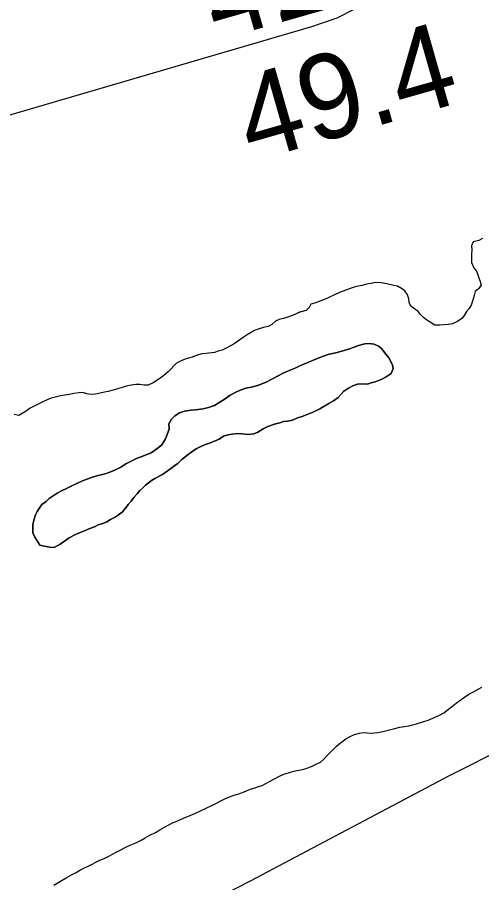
# Model space of a CAD drawing. Extents: x 3187622 to 3225504, y 800805 to 826213.
# Drawn here: x 3217041 to 3217409, y 810083 to 810769 of the extents above; entities that cross this region are included whole.
import ezdxf

# ---------------------------------------------------------------- set-up
doc = ezdxf.new("R2010")
doc.units = 0
for name, color, linetype in [('V-LEVE-TOET', 7, 'Continuous'), ('V-RIVR-RANG', 7, 'Continuous'), ('V-SITE-VEGE', 7, 'Continuous'), ('V-TOPO-MINR', 7, 'Continuous'), ('V-TOPO-SHOR', 7, 'Continuous')]:
    doc.layers.add(name, color=color, linetype=linetype)

msp = doc.modelspace()

# ---------------------------------------------------------------- linework, layer by layer
at = {"layer": 'V-LEVE-TOET'}
msp.add_lwpolyline([(3217063.05, 810001.19), (3217225.58, 810084.65), (3217383.55, 810168.32), (3217522.12, 810238.05), (3217691.8, 810310.47), (3217886.73, 810389.43), (3218073.1, 810462.92), (3218259.14, 810545.89), (3218454.46, 810625.79), (3218640.86, 810706.48), (3218833.72, 810788.48), (3219010.03, 810859.74), (3219231.38, 810949.95), (3219469.44, 811047.29), (3219680.35, 811135.83), (3219912.55, 811237.19), (3220136.97, 811336.48), (3220446.09, 811462.51), (3220570.9, 811508.41), (3220724.16, 811557.02), (3220891.09, 811609.92)], dxfattribs=at)
at = {"layer": 'V-SITE-VEGE'}
for points in [[(3217409.47, 810593.77), (3217406.68, 810592.15), (3217402.1, 810591.03), (3217400.95, 810587.93), (3217401.26, 810584.66), (3217400.92, 810581.4), (3217400.74, 810577.8), (3217400.89, 810574.7), (3217402.66, 810570.44), (3217405.1, 810567.33), (3217406.55, 810563.4), (3217407.68, 810559.8), (3217408.48, 810556.69), (3217406.51, 810553.92), (3217403.72, 810551.81), (3217402.89, 810548.55), (3217402.06, 810544.96), (3217400.73, 810541.04), (3217399.09, 810538.27), (3217396.79, 810535.83), (3217395.14, 810532.9)], [(3217395.14, 810532.9), (3217393.33, 810530.29), (3217389.89, 810528.02), (3217385.8, 810526.24), (3217382.53, 810525.6), (3217378.93, 810525.29), (3217375.66, 810525.15), (3217371.74, 810525.16), (3217368.81, 810526.97), (3217365.55, 810529.11), (3217362.78, 810531.25), (3217360.34, 810533.55), (3217358.56, 810536.01), (3217355.62, 810537.98), (3217353.02, 810539.95), (3217351.56, 810542.9), (3217351.09, 810546.17), (3217349.8, 810549.61), (3217348.01, 810552.23), (3217345.24, 810554.2), (3217342.31, 810556.01), (3217339.21, 810556.68), (3217333.66, 810557.85), (3217329.25, 810558.69), (3217324.84, 810559.03), (3217321.08, 810558.23), (3217317.49, 810557.6), (3217314.05, 810556.63), (3217311.1, 810555.99), (3217307.83, 810555.19), (3217304.73, 810554.22), (3217301.29, 810552.93), (3217296.22, 810551), (3217292.29, 810549.05), (3217287.7, 810547.11), (3217284.27, 810545.49), (3217280.5, 810544.04), (3217277.39, 810542.91), (3217273.47, 810541.78), (3217272.15, 810539.01), (3217269.68, 810536.74), (3217264.62, 810535.29), (3217261.83, 810534), (3217258.88, 810532.86), (3217255.77, 810531.74), (3217251.68, 810530.29), (3217248.25, 810529.65), (3217245.47, 810528.19), (3217242.51, 810525.59), (3217239.57, 810523.97), (3217235.97, 810523.33), (3217231.71, 810522.04), (3217228.77, 810520.91), (3217222.87, 810517.51), (3217219.92, 810515.4), (3217215.33, 810512.15), (3217212.55, 810510.37), (3217209.27, 810508.42), (3217206.32, 810506.97), (3217203.05, 810505.35), (3217199.94, 810504.38), (3217196.99, 810503.42), (3217190.45, 810502.62), (3217187.19, 810502.32), (3217182.44, 810501.03), (3217179.33, 810499.74), (3217176.39, 810498.93), (3217172.95, 810497.81), (3217170.01, 810496.68), (3217167.06, 810494.89), (3217164.93, 810492.78), (3217162.79, 810490.5), (3217160.33, 810488.06), (3217156.88, 810485.14), (3217153.93, 810483.03), (3217151.31, 810481.24), (3217148.36, 810479.29), (3217144.6, 810477.51), (3217141, 810477.69), (3217137.9, 810478.03), (3217134.63, 810478.05), (3217131.04, 810477.57), (3217127.11, 810476.78), (3217123.84, 810475.81), (3217120.08, 810474.69), (3217116.8, 810473.56), (3217112.88, 810472.43), (3217109.77, 810471.95), (3217106.34, 810471.31), (3217102.74, 810470.52), (3217098.98, 810470.21), (3217095.72, 810470.71), (3217092.78, 810471.87), (3217089.51, 810471.39), (3217085.59, 810470.92), (3217081.99, 810470.28), (3217078.39, 810469.65), (3217074.96, 810469.01), (3217071.85, 810468.37), (3217067.44, 810467.24), (3217064.32, 810465.95)], [(3217058.5, 810350.87), (3217054.59, 810357.06), (3217053.06, 810360.49), (3217052.9, 810363.58), (3217052.92, 810366.84), (3217053.79, 810370.61), (3217055.01, 810374.72), (3217056.39, 810377.46), (3217060.19, 810382.93), (3217063.46, 810385.48), (3217066.04, 810387.7), (3217072.23, 810391.96), (3217076.19, 810394), (3217079.11, 810395.53), (3217084.95, 810398.24), (3217088.04, 810399.6), (3217092.51, 810401.64), (3217098.7, 810404.01), (3217103.85, 810405.7), (3217108.31, 810406.88), (3217112.09, 810407.72), (3217117.93, 810410.27), (3217122.74, 810412.65), (3217126.87, 810415.2), (3217135.63, 810419.62), (3217138.9, 810420.81), (3217143.36, 810422.5), (3217146.8, 810424.03), (3217152.47, 810427.77), (3217155.4, 810430.33), (3217158.17, 810434.95), (3217161.12, 810442.82), (3217160.79, 810446.94), (3217162.87, 810450.7), (3217165.62, 810453.26), (3217169.41, 810455.65), (3217173.18, 810457), (3217178.5, 810457.66), (3217181.94, 810457.99), (3217188.11, 810458.82), (3217192.4, 810459.83), (3217197.04, 810461.52), (3217201.34, 810464.07), (3217204.61, 810466.29), (3217209.42, 810469.52), (3217214.58, 810472.24), (3217218.19, 810473.94), (3217221.79, 810475.13), (3217227.46, 810476.3), (3217231.92, 810477.48), (3217237.93, 810479.85), (3217243.09, 810482.57), (3217251.51, 810486.99), (3217257.53, 810489.71), (3217261.65, 810491.41), (3217265.26, 810493.1), (3217272.3, 810496.16), (3217276.08, 810497.68), (3217279.34, 810498.87), (3217284.84, 810501.07), (3217288.1, 810502.09), (3217293.25, 810503.26), (3217298.06, 810504.44), (3217303.38, 810506.13), (3217307.85, 810507.65), (3217311.29, 810509.01), (3217316.26, 810510.36), (3217319.35, 810510.69), (3217323.81, 810509.98), (3217327.06, 810508.42), (3217329.45, 810506.53), (3217332.86, 810502.05), (3217335.42, 810499.13), (3217338.31, 810493.8), (3217338.64, 810490.71), (3217337.08, 810486.78), (3217333.12, 810484.05), (3217329.85, 810482.35), (3217324.53, 810480.32), (3217321.44, 810479.3), (3217318.35, 810478.46), (3217314.75, 810478.64), (3217310.46, 810478.32), (3217306.85, 810477.14), (3217302.73, 810474.93), (3217299.29, 810472.54), (3217295.15, 810467.76), (3217291.54, 810465.03), (3217287.75, 810463), (3217280.71, 810458.74), (3217275.72, 810456.53), (3217270.57, 810454.33), (3217265.76, 810452.46), (3217262.84, 810451.62), (3217258.89, 810449.92), (3217254.94, 810449.08), (3217251.85, 810448.75), (3217248.93, 810447.74), (3217244.64, 810446.56), (3217239.31, 810444.7), (3217235.71, 810442.83)], [(3217064.32, 810465.95), (3217061.05, 810464.33), (3217057.12, 810462.39), (3217053.52, 810460.77), (3217050.41, 810458.99), (3217047.62, 810457.04), (3217044.67, 810455.09), (3217041.88, 810453.64), (3217038.13, 810454.31)], [(3217235.71, 810442.83), (3217231.41, 810440.44), (3217228.15, 810439.09), (3217223.85, 810438.59), (3217218.71, 810438.96), (3217214.94, 810439.15), (3217211.17, 810438.65), (3217207.74, 810438.32), (3217204.13, 810437.14), (3217200.69, 810434.76), (3217197.08, 810433.06), (3217192.27, 810431.36), (3217189.18, 810430.35), (3217186.26, 810428.99), (3217182.65, 810427.12), (3217179.21, 810424.73), (3217176.29, 810422.69), (3217171.29, 810418.6), (3217168.37, 810415.87), (3217165.61, 810413.82), (3217161.31, 810410.76), (3217158.39, 810408.54), (3217155.29, 810406.5), (3217149.79, 810403.61), (3217147.21, 810401.9), (3217142.4, 810398.33), (3217140.16, 810396.28), (3217137.92, 810394.06), (3217135.68, 810391.5), (3217133.09, 810388.59), (3217131.02, 810385.69), (3217128.61, 810382.96), (3217126.88, 810380.39), (3217123.95, 810376.98), (3217120.85, 810374.76), (3217118.27, 810372.89), (3217114.67, 810371.02), (3217111.57, 810369.32), (3217108.48, 810367.96), (3217104.87, 810366.78), (3217101.95, 810365.24), (3217098.34, 810364.06), (3217094.05, 810362.02), (3217090.61, 810360.84), (3217086.83, 810359.14), (3217081.85, 810356.59), (3217078.06, 810353.87), (3217074.79, 810351.65), (3217069.98, 810348.93), (3217066.55, 810349.12), (3217061.93, 810349.99), (3217058.5, 810350.87)]]:
    msp.add_lwpolyline(points, dxfattribs=at)
at = {"layer": 'V-TOPO-MINR'}
msp.add_lwpolyline([(3216544.9, 810563.82), (3216565.48, 810570.58), (3216586.33, 810576.5), (3216607.35, 810581.84), (3216709.61, 810605.6), (3216781.73, 810622.99), (3216853.64, 810641.19), (3216925.24, 810660.59), (3216996.62, 810680.79), (3217274.14, 810761.83), (3217294.45, 810768.64), (3217913.59, 811084.42)], dxfattribs=at)
at = {"layer": 'V-TOPO-SHOR'}
for points in [[(3217409.47, 810593.77), (3217406.68, 810592.15), (3217402.1, 810591.03), (3217400.95, 810587.93), (3217401.26, 810584.66), (3217400.92, 810581.4), (3217400.74, 810577.8), (3217400.89, 810574.7), (3217402.66, 810570.44), (3217405.1, 810567.33), (3217406.55, 810563.4), (3217407.68, 810559.8), (3217408.48, 810556.69), (3217406.51, 810553.92), (3217403.72, 810551.81), (3217402.89, 810548.55), (3217402.06, 810544.96), (3217400.73, 810541.04), (3217399.09, 810538.27), (3217396.79, 810535.83), (3217395.14, 810532.9), (3217393.33, 810530.29), (3217389.89, 810528.02), (3217385.8, 810526.24), (3217382.53, 810525.6), (3217378.93, 810525.29), (3217375.66, 810525.15), (3217371.74, 810525.16), (3217368.81, 810526.97), (3217365.55, 810529.11), (3217362.78, 810531.25), (3217360.34, 810533.55), (3217358.56, 810536.01), (3217355.62, 810537.98), (3217353.02, 810539.95), (3217351.56, 810542.9), (3217351.09, 810546.17), (3217349.8, 810549.61), (3217348.01, 810552.23), (3217345.24, 810554.2), (3217342.31, 810556.01), (3217339.21, 810556.68), (3217333.66, 810557.85), (3217329.25, 810558.69), (3217324.84, 810559.03), (3217321.08, 810558.23), (3217317.49, 810557.6), (3217314.05, 810556.63), (3217311.11, 810555.99), (3217307.83, 810555.19), (3217304.73, 810554.22), (3217301.29, 810552.93), (3217296.22, 810550.99), (3217292.29, 810549.05), (3217287.7, 810547.11), (3217284.27, 810545.49), (3217280.5, 810544.04), (3217277.39, 810542.91), (3217273.47, 810541.78), (3217272.15, 810539.01), (3217269.69, 810536.74), (3217264.61, 810535.29), (3217261.83, 810534), (3217258.88, 810532.86), (3217255.77, 810531.74), (3217251.68, 810530.29), (3217248.25, 810529.65), (3217245.47, 810528.19), (3217242.51, 810525.59), (3217239.56, 810523.97), (3217235.97, 810523.33), (3217231.71, 810522.04), (3217228.77, 810520.91), (3217222.87, 810517.51), (3217219.92, 810515.4), (3217215.33, 810512.15), (3217212.55, 810510.37)], [(3217212.55, 810510.37), (3217209.27, 810508.42), (3217206.32, 810506.97), (3217203.05, 810505.35), (3217199.94, 810504.38), (3217196.99, 810503.42), (3217190.45, 810502.63), (3217187.19, 810502.32), (3217182.44, 810501.03), (3217179.33, 810499.74), (3217176.39, 810498.93), (3217172.95, 810497.81), (3217170.01, 810496.68), (3217167.06, 810494.89), (3217164.92, 810492.78), (3217162.79, 810490.5), (3217160.33, 810488.06), (3217156.88, 810485.14), (3217153.93, 810483.03), (3217151.31, 810481.24), (3217148.36, 810479.29), (3217144.6, 810477.51), (3217141, 810477.69), (3217137.9, 810478.03), (3217134.63, 810478.05), (3217131.04, 810477.57), (3217127.11, 810476.78), (3217123.84, 810475.81), (3217120.08, 810474.68), (3217116.8, 810473.56), (3217112.88, 810472.43), (3217109.77, 810471.95), (3217106.34, 810471.32), (3217102.74, 810470.52), (3217098.98, 810470.21), (3217095.72, 810470.71), (3217092.78, 810471.87), (3217089.51, 810471.39), (3217085.59, 810470.92), (3217081.99, 810470.28), (3217078.39, 810469.65), (3217074.96, 810469.01), (3217071.85, 810468.37), (3217067.44, 810467.24), (3217064.32, 810465.95), (3217061.05, 810464.33), (3217057.12, 810462.39), (3217053.52, 810460.77), (3217050.41, 810458.99), (3217047.62, 810457.04), (3217044.67, 810455.09), (3217041.89, 810453.64), (3217038.13, 810454.31)], [(3217058.5, 810350.87), (3217061.93, 810349.99), (3217066.55, 810349.12), (3217069.98, 810348.93), (3217074.79, 810351.65), (3217078.06, 810353.87), (3217081.85, 810356.59), (3217086.83, 810359.14), (3217090.61, 810360.84), (3217094.05, 810362.02), (3217098.34, 810364.06), (3217101.95, 810365.24), (3217104.87, 810366.78), (3217108.48, 810367.96), (3217111.57, 810369.32), (3217114.67, 810371.02), (3217118.27, 810372.89), (3217120.85, 810374.76), (3217123.95, 810376.98), (3217126.88, 810380.39), (3217128.61, 810382.96), (3217131.02, 810385.69), (3217133.09, 810388.59), (3217135.68, 810391.5), (3217137.92, 810394.06), (3217140.16, 810396.28), (3217142.4, 810398.33), (3217147.21, 810401.9), (3217149.79, 810403.61), (3217155.29, 810406.5), (3217158.39, 810408.54), (3217161.31, 810410.76), (3217165.61, 810413.82), (3217168.37, 810415.87), (3217171.29, 810418.6), (3217176.29, 810422.69), (3217179.21, 810424.73), (3217182.65, 810427.12), (3217186.26, 810428.99), (3217189.18, 810430.35), (3217192.27, 810431.36), (3217197.08, 810433.06), (3217200.69, 810434.75), (3217204.13, 810437.14), (3217207.74, 810438.32), (3217211.17, 810438.65), (3217214.94, 810439.15), (3217218.71, 810438.96), (3217223.85, 810438.59), (3217228.15, 810439.09), (3217231.41, 810440.44), (3217235.71, 810442.83), (3217239.31, 810444.7), (3217244.64, 810446.56), (3217248.93, 810447.74), (3217251.85, 810448.75), (3217254.94, 810449.08), (3217258.89, 810449.92), (3217262.84, 810451.62), (3217265.76, 810452.46), (3217270.57, 810454.33), (3217275.72, 810456.53), (3217280.71, 810458.74), (3217287.75, 810462.99), (3217291.54, 810465.03), (3217295.15, 810467.76), (3217299.29, 810472.54), (3217302.73, 810474.93), (3217306.85, 810477.14), (3217310.46, 810478.32), (3217314.75, 810478.64), (3217318.35, 810478.46), (3217321.44, 810479.3), (3217324.53, 810480.32), (3217329.85, 810482.35), (3217333.12, 810484.05), (3217337.08, 810486.78), (3217338.64, 810490.71), (3217338.31, 810493.8), (3217335.42, 810499.13), (3217332.86, 810502.05), (3217329.45, 810506.53), (3217327.06, 810508.42), (3217323.81, 810509.98), (3217319.35, 810510.69), (3217316.26, 810510.36), (3217311.28, 810509.01), (3217307.85, 810507.65), (3217303.38, 810506.13), (3217298.06, 810504.44), (3217293.25, 810503.26), (3217288.1, 810502.09), (3217284.84, 810501.07), (3217279.34, 810498.87), (3217276.08, 810497.68), (3217272.3, 810496.16), (3217265.26, 810493.1), (3217261.65, 810491.41), (3217257.53, 810489.71), (3217251.51, 810486.99), (3217243.09, 810482.57)], [(3217243.09, 810482.57), (3217237.93, 810479.85), (3217231.92, 810477.48), (3217227.46, 810476.3), (3217221.79, 810475.13), (3217218.19, 810473.94), (3217214.58, 810472.24), (3217209.42, 810469.52), (3217204.61, 810466.29), (3217201.34, 810464.07), (3217197.04, 810461.52), (3217192.4, 810459.83), (3217188.11, 810458.82), (3217181.94, 810457.99), (3217178.5, 810457.66), (3217173.19, 810457), (3217169.41, 810455.65), (3217165.62, 810453.26), (3217162.87, 810450.7), (3217160.79, 810446.94), (3217161.12, 810442.82), (3217158.17, 810434.95), (3217155.4, 810430.33), (3217152.47, 810427.77), (3217146.8, 810424.03), (3217143.36, 810422.5), (3217138.9, 810420.81), (3217135.63, 810419.62), (3217126.87, 810415.2), (3217122.74, 810412.65), (3217117.93, 810410.27), (3217112.09, 810407.72), (3217108.31, 810406.88), (3217103.85, 810405.7), (3217098.7, 810404.01), (3217092.51, 810401.64), (3217088.04, 810399.6), (3217084.95, 810398.24), (3217079.11, 810395.53), (3217076.19, 810394), (3217072.23, 810391.96), (3217066.04, 810387.7), (3217063.46, 810385.48), (3217060.19, 810382.93), (3217056.39, 810377.46), (3217055.01, 810374.72), (3217053.79, 810370.61), (3217052.92, 810366.84), (3217052.9, 810363.58), (3217053.06, 810360.49), (3217054.59, 810357.06), (3217058.5, 810350.87)], [(3217285.67, 810183.34), (3217288.02, 810185.66), (3217291.7, 810189.31), (3217293.93, 810191.41), (3217297.05, 810194.06), (3217301.17, 810197.26), (3217304.73, 810199.13), (3217308.18, 810200.78), (3217312.08, 810201.76), (3217315.08, 810202.3), (3217318.07, 810202.07), (3217321.4, 810201.83), (3217326.51, 810202.36), (3217330.52, 810203.01), (3217334.85, 810204.1), (3217338.96, 810205.3), (3217343.97, 810206.39), (3217347.63, 810207.04), (3217351.08, 810207.58), (3217354.08, 810208.34), (3217357.31, 810209.11), (3217363.2, 810210.97), (3217366.54, 810212.18), (3217371.99, 810214.37), (3217375.55, 810216.13), (3217379, 810218), (3217383.68, 810221.54), (3217386.24, 810223.74), (3217389.7, 810226.39), (3217392.6, 810228.38), (3217395.27, 810230.26), (3217398.83, 810232.57), (3217401.5, 810234.11), (3217404.73, 810235.88), (3217409.07, 810238.19)], [(3217069.56, 810081.16), (3217073.56, 810083.7), (3217076.35, 810085.24), (3217079.35, 810087), (3217083.25, 810089.21), (3217087.26, 810091.41), (3217090.38, 810093.28), (3217093.38, 810094.82), (3217096.39, 810096.14), (3217100.17, 810097.9), (3217102.95, 810099.44), (3217106.18, 810100.98), (3217109.63, 810102.52), (3217113.19, 810104.17), (3217116.31, 810105.82), (3217119.2, 810107.47), (3217122.21, 810109.13), (3217126.77, 810111.44), (3217130.67, 810113.2), (3217134.78, 810114.95), (3217138.9, 810116.94), (3217142.02, 810118.7), (3217145.91, 810120.79), (3217150.25, 810123.1), (3217153.82, 810125.19), (3217157.49, 810127.29), (3217160.94, 810129.16), (3217163.73, 810130.7), (3217166.73, 810131.8), (3217170.18, 810133.45), (3217174.41, 810135.21), (3217178.97, 810137.08), (3217181.97, 810138.28), (3217185.54, 810140.04), (3217191.1, 810142.68), (3217195.44, 810144.77), (3217198.67, 810146.31), (3217202.67, 810148.4), (3217205.79, 810149.95), (3217210.24, 810151.7), (3217213.46, 810152.8), (3217216.35, 810153.78), (3217221.81, 810155.87), (3217225.26, 810157.3), (3217228.15, 810158.28), (3217231.93, 810159.38), (3217234.93, 810160.25), (3217237.82, 810161.9), (3217240.61, 810163.33), (3217244.17, 810165.32), (3217249.07, 810167.96), (3217252.18, 810169.28), (3217256.52, 810170.7), (3217260.08, 810171.68), (3217264.08, 810172.44), (3217267.86, 810173.31), (3217271.08, 810174.3), (3217274.65, 810175.73), (3217277.76, 810177.16), (3217281.1, 810178.81), (3217283.44, 810180.79), (3217285.67, 810183.34)]]:
    msp.add_lwpolyline(points, dxfattribs=at)

# ---------------------------------------------------------------- texts
at = {"layer": 'V-RIVR-RANG'}
for s, p in [('42.8', (3217198.59, 810750.44)), ('49.4', (3217226.28, 810654.36))]:
    msp.add_text(s, height=67, rotation=15.93833, dxfattribs=at).set_placement(p)

doc.saveas('drawing.dxf')
